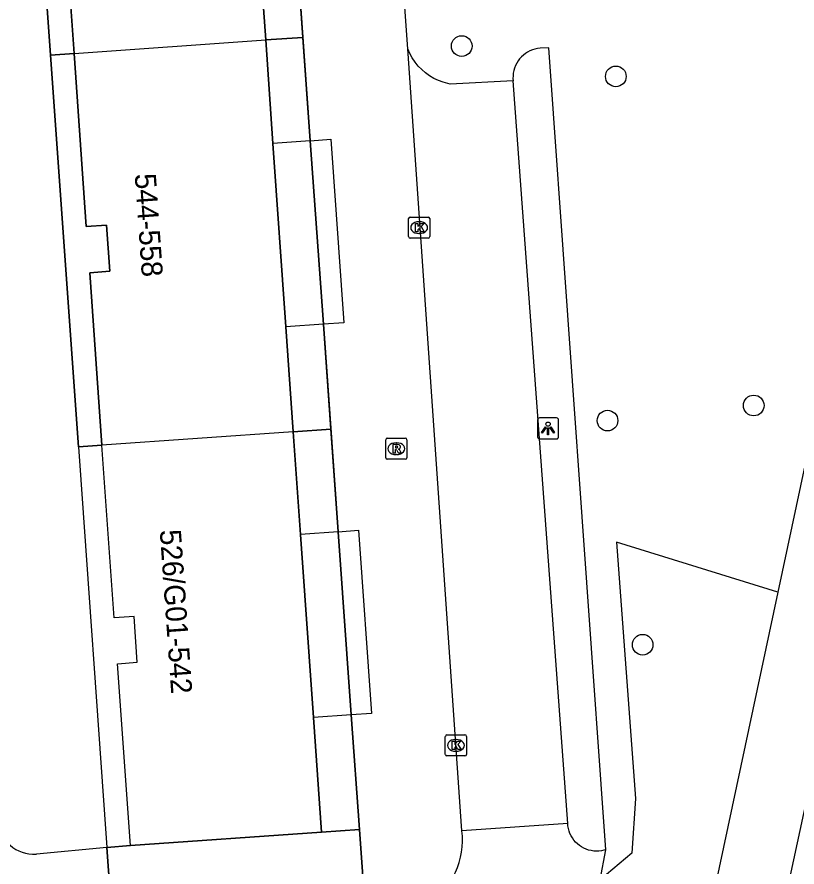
# Model space of a CAD drawing. Extents: x 161253 to 161848, y 384872 to 385383.
# Drawn here: x 161762.05 to 161798.98, y 385133.62 to 385173.89 of the extents above; entities that cross this region are included whole.
import ezdxf

# ---------------------------------------------------------------- set-up
doc = ezdxf.new("R2010")
doc.units = 0
for name, color, linetype in [('IMGEO_Boom', 7, 'Continuous'), ('IMGEO_Groenvoorziening', 7, 'Continuous'), ('IMGEO_Kolk', 7, 'Continuous'), ('IMGEO_Lichtpunt', 7, 'Continuous'), ('IMGEO_Pand', 7, 'Continuous'), ('IMGEO_Pand_nummerreeks', 7, 'Continuous'), ('IMGEO_Pand_overbouw', 7, 'Continuous'), ('IMGEO_Parkeervlak_open', 7, 'Continuous'), ('IMGEO_Rijbaan_lokaal_open', 7, 'Continuous'), ('IMGEO_Rioolput', 7, 'Continuous'), ('IMGEO_Voetpad_gesloten', 7, 'Continuous'), ('IMGEO_Voetpad_open', 7, 'Continuous')]:
    doc.layers.add(name, color=color, linetype=linetype)

msp = doc.modelspace()

# ---------------------------------------------------------------- linework, layer by layer
at = {"layer": 'IMGEO_Boom'}
for centre in [(161783.105, 385172.514), (161790.403, 385171.076), (161796.931, 385155.487), (161790.009, 385154.772), (161791.673, 385144.152)]:
    msp.add_circle(centre, 0.489, dxfattribs=at)
at = {"layer": 'IMGEO_Groenvoorziening'}
for points in [[(161789.921, 385134.443), (161787.234, 385172.423), (161786.818, 385172.417), (161786.694, 385172.401), (161786.572, 385172.375), (161786.453, 385172.337), (161786.337, 385172.289), (161786.226, 385172.231), (161786.121, 385172.163), (161786.023, 385172.087), (161785.931, 385172.001), (161785.848, 385171.908), (161785.773, 385171.808), (161785.708, 385171.701), (161785.652, 385171.589), (161785.607, 385171.473), (161785.572, 385171.353), (161785.548, 385171.23), (161785.535, 385171.106), (161785.533, 385170.981), (161785.541, 385170.869)], [(161798.074, 385146.636), (161790.426, 385149.018), (161791.337, 385136.863), (161791.153, 385134.273), (161789.657, 385133.021)], [(161789.921, 385134.443), (161789.84, 385134.419), (161789.72, 385134.393), (161789.598, 385134.378), (161789.476, 385134.374), (161789.354, 385134.381), (161789.233, 385134.399), (161789.114, 385134.427), (161788.997, 385134.466), (161788.885, 385134.515), (161788.778, 385134.574), (161788.676, 385134.643), (161788.581, 385134.72), (161788.494, 385134.805), (161788.414, 385134.898), (161788.343, 385134.998), (161788.281, 385135.103), (161788.228, 385135.214), (161788.186, 385135.329), (161788.154, 385135.447), (161788.133, 385135.568), (161788.123, 385135.69)], [(161789.657, 385133.021), (161789.921, 385134.443)]]:
    msp.add_lwpolyline(points, dxfattribs=at)
at = {"layer": 'IMGEO_Kolk'}
for p, q in [((161780.664, 385164.415), (161781.516, 385164.415)), ((161780.589, 385163.489), (161780.589, 385164.341)), ((161781.077, 385164.195), (161781.102, 385164.195)), ((161781.59, 385164.341), (161781.59, 385163.489)), ((161781.1, 385163.635), (161781.075, 385163.635)), ((161781.516, 385163.415), (161780.664, 385163.415)), ((161782.329, 385138.958), (161782.329, 385139.81)), ((161782.404, 385139.884), (161783.256, 385139.884)), ((161783.33, 385139.81), (161783.33, 385138.958)), ((161782.817, 385139.664), (161782.842, 385139.664)), ((161782.84, 385139.104), (161782.815, 385139.104)), ((161783.256, 385138.884), (161782.404, 385138.884))]:
    msp.add_line(p, q, dxfattribs=at)
for points in [[(161780.664, 385164.415), (161781.516, 385164.415)], [(161780.589, 385163.489), (161780.589, 385164.341)], [(161780.91, 385164.115), (161781.033, 385164.115), (161781.033, 385163.964), (161781.163, 385164.115), (161781.327, 385164.115), (161781.181, 385163.964), (161781.334, 385163.715), (161781.182, 385163.715), (161781.097, 385163.879), (161781.033, 385163.812), (161781.033, 385163.715), (161780.91, 385163.715), (161780.91, 385164.115)], [(161781.59, 385164.341), (161781.59, 385163.489)], [(161781.516, 385163.415), (161780.664, 385163.415)], [(161782.329, 385138.958), (161782.329, 385139.81)], [(161782.404, 385139.884), (161783.256, 385139.884)], [(161783.33, 385139.81), (161783.33, 385138.958)], [(161782.65, 385139.584), (161782.773, 385139.584), (161782.773, 385139.433), (161782.903, 385139.584), (161783.067, 385139.584), (161782.921, 385139.433), (161783.074, 385139.184), (161782.922, 385139.184), (161782.837, 385139.348), (161782.773, 385139.281), (161782.773, 385139.184), (161782.65, 385139.184), (161782.65, 385139.584)], [(161783.256, 385138.884), (161782.404, 385138.884)]]:
    msp.add_lwpolyline(points, dxfattribs=at)
for centre, start, end in [((161780.666, 385164.339), 91.552, 178.448), ((161780.666, 385164.339), 91.552, 178.448), ((161781.514, 385164.339), 1.552, 88.448), ((161781.514, 385164.339), 1.552, 88.448), ((161780.666, 385163.491), 181.552, 268.448), ((161780.666, 385163.491), 181.552, 268.448), ((161781.514, 385163.491), 271.552, 358.448), ((161781.514, 385163.491), 271.552, 358.448), ((161782.406, 385139.808), 91.552, 178.448), ((161782.406, 385139.808), 91.552, 178.448), ((161783.254, 385139.808), 1.552, 88.448), ((161783.254, 385139.808), 1.552, 88.448), ((161782.406, 385138.96), 181.552, 268.448), ((161782.406, 385138.96), 181.552, 268.448), ((161783.254, 385138.96), 271.552, 358.448), ((161783.254, 385138.96), 271.552, 358.448)]:
    msp.add_arc(centre, 0.0765, start, end, dxfattribs=at)
for centre, major_axis, ratio, start_param, end_param in [((161781.076, 385163.915), (-0.387, 0.002), 0.722429, 4.712389, 7.853982), ((161781.101, 385163.915), (-0.39, 0.002), 0.717154, 1.570796, 4.712389), ((161782.816, 385139.384), (-0.387, 0.002), 0.722429, 4.712389, 7.853982), ((161782.841, 385139.384), (-0.39, 0.002), 0.717154, 1.570796, 4.712389)]:
    msp.add_ellipse(centre, major_axis=major_axis, ratio=ratio, start_param=start_param, end_param=end_param, dxfattribs=at)
at = {"layer": 'IMGEO_Lichtpunt'}
for p, q in [((161786.695, 385154.806), (161786.695, 385153.999)), ((161786.695, 385154.806), (161786.695, 385153.999)), ((161787.597, 385154.901), (161786.789, 385154.901)), ((161787.597, 385154.901), (161786.789, 385154.901)), ((161787.691, 385153.999), (161787.691, 385154.806)), ((161787.691, 385153.999), (161787.691, 385154.806)), ((161786.789, 385153.905), (161787.597, 385153.905)), ((161786.789, 385153.905), (161787.597, 385153.905))]:
    msp.add_line(p, q, dxfattribs=at)
for points in [[(161787.069, 385154.47), (161787.108, 385154.442), (161786.92, 385154.18), (161786.882, 385154.207), (161787.069, 385154.47)], [(161787.171, 385154.422), (161787.218, 385154.422), (161787.218, 385154.1), (161787.171, 385154.1), (161787.171, 385154.422)], [(161787.281, 385154.442), (161787.319, 385154.469), (161787.506, 385154.207), (161787.467, 385154.179), (161787.281, 385154.442)]]:
    msp.add_lwpolyline(points, dxfattribs=at)
msp.add_circle((161787.194, 385154.604), 0.0994, dxfattribs=at)
for centre, start, end in [((161786.789, 385154.806), 90, 180), ((161786.789, 385154.806), 90, 180), ((161787.597, 385154.806), 0, 90), ((161787.597, 385154.806), 0, 90), ((161786.789, 385153.999), 180, 270), ((161786.789, 385153.999), 180, 270), ((161787.597, 385153.999), 270, 0), ((161787.597, 385153.999), 270, 360)]:
    msp.add_arc(centre, 0.0946, start, end, dxfattribs=at)
at = {"layer": 'IMGEO_Pand'}
for points in [[(161763.412, 385190.986), (161764.007, 385182.541), (161764.997, 385182.611), (161765.15, 385180.433), (161764.17, 385180.364), (161764.748, 385172.162)], [(161773.824, 385172.802), (161773.475, 385177.751)], [(161764.748, 385172.162), (161773.824, 385172.802)], [(161774.169, 385167.905), (161773.824, 385172.802)], [(161764.748, 385172.162), (161765.325, 385163.961), (161766.287, 385164.029), (161766.441, 385161.843), (161765.496, 385161.777), (161766.072, 385153.602)], [(161774.782, 385159.207), (161774.169, 385167.905)], [(161775.132, 385154.241), (161774.782, 385159.207)], [(161775.132, 385154.241), (161766.072, 385153.602)], [(161775.474, 385149.381), (161775.132, 385154.241)], [(161767.42, 385134.644), (161766.814, 385143.255), (161767.744, 385143.321), (161767.591, 385145.496), (161766.647, 385145.429), (161766.072, 385153.602)], [(161776.085, 385140.703), (161775.474, 385149.381)], [(161776.467, 385135.281), (161776.085, 385140.703)], [(161767.42, 385134.644), (161776.467, 385135.281)]]:
    msp.add_lwpolyline(points, dxfattribs=at)
at = {"layer": 'IMGEO_Pand_overbouw'}
for points in [[(161774.609, 385186.562), (161774.237, 385191.764), (161772.498, 385191.626), (161772.863, 385186.439), (161773.475, 385177.751), (161773.824, 385172.802), (161775.583, 385172.925), (161775.229, 385177.875)], [(161764.997, 385182.611), (161764.007, 385182.541), (161763.412, 385190.986), (161762.298, 385190.913), (161763.638, 385172.084), (161764.748, 385172.162), (161764.17, 385180.364), (161765.15, 385180.433)], [(161775.933, 385168.029), (161775.583, 385172.925), (161773.824, 385172.802), (161774.169, 385167.905), (161774.782, 385159.207), (161775.132, 385154.241), (161776.909, 385154.365), (161776.554, 385159.332)], [(161766.287, 385164.029), (161765.325, 385163.961), (161764.748, 385172.162), (161763.638, 385172.084), (161764.958, 385153.524), (161766.072, 385153.602), (161765.496, 385161.777), (161766.441, 385161.843)], [(161777.256, 385149.507), (161776.909, 385154.365), (161775.132, 385154.241), (161775.474, 385149.381), (161776.085, 385140.703), (161776.467, 385135.281), (161778.263, 385135.406), (161777.876, 385140.83)], [(161767.591, 385145.496), (161766.647, 385145.429), (161766.072, 385153.602), (161764.958, 385153.524), (161766.309, 385134.541), (161767.42, 385134.644), (161766.814, 385143.255), (161767.744, 385143.321)], [(161778.263, 385135.406), (161776.467, 385135.281), (161767.42, 385134.644), (161766.309, 385134.541), (161766.603, 385130.405), (161766.986, 385125.023), (161767.268, 385125.043), (161767.187, 385126.222), (161775.309, 385126.786), (161775.39, 385125.607), (161778.941, 385125.854), (161778.965, 385125.505), (161779.964, 385125.575), (161779.939, 385125.927), (161779.593, 385130.813), (161778.593, 385130.742), (161778.562, 385131.184)]]:
    msp.add_lwpolyline(points, close=True, dxfattribs=at)
at = {"layer": 'IMGEO_Parkeervlak_open'}
for points in [[(161785.541, 385170.869), (161782.561, 385170.714), (161782.454, 385170.736), (161782.225, 385170.798), (161782.002, 385170.881), (161781.788, 385170.983), (161781.584, 385171.104), (161781.391, 385171.243), (161781.211, 385171.398), (161781.046, 385171.569), (161780.897, 385171.754), (161780.765, 385171.951), (161780.652, 385172.159), (161780.557, 385172.377)], [(161788.123, 385135.69), (161785.541, 385170.869)], [(161788.123, 385135.69), (161783.118, 385135.34)]]:
    msp.add_lwpolyline(points, dxfattribs=at)
at = {"layer": 'IMGEO_Rijbaan_lokaal_open'}
for points in [[(161780.557, 385172.377), (161779.295, 385189.961)], [(161775.229, 385177.875), (161775.933, 385168.029)], [(161783.118, 385135.34), (161780.557, 385172.377)], [(161775.933, 385168.029), (161776.914, 385168.098), (161777.526, 385159.401), (161776.554, 385159.332)], [(161775.933, 385168.029), (161776.554, 385159.332)], [(161776.554, 385159.332), (161777.256, 385149.507)], [(161777.256, 385149.507), (161778.218, 385149.575), (161778.83, 385140.897), (161777.876, 385140.83)], [(161777.256, 385149.507), (161777.876, 385140.83)], [(161777.876, 385140.83), (161778.263, 385135.406)], [(161778.263, 385135.406), (161776.467, 385135.281)], [(161778.263, 385135.406), (161778.562, 385131.184)], [(161766.309, 385134.541), (161767.42, 385134.644)], [(161766.309, 385134.541), (161762.965, 385134.23)], [(161766.603, 385130.405), (161766.309, 385134.541)]]:
    msp.add_lwpolyline(points, dxfattribs=at)
for centre, radius, start, end in [((161762.856, 385135.962), 1.735, 184.4282, 273.5938), ((161779.498, 385134.901), 3.647, 303.6762, 6.9201)]:
    msp.add_arc(centre, radius, start, end, dxfattribs=at)
at = {"layer": 'IMGEO_Rioolput'}
for p, q in [((161779.582, 385153.939), (161780.434, 385153.939)), ((161779.507, 385153.013), (161779.507, 385153.865)), ((161779.995, 385153.719), (161780.02, 385153.719)), ((161780.508, 385153.865), (161780.508, 385153.013)), ((161780.018, 385153.159), (161779.993, 385153.159)), ((161780.434, 385152.939), (161779.582, 385152.939))]:
    msp.add_line(p, q, dxfattribs=at)
for points in [[(161779.582, 385153.939), (161780.434, 385153.939)], [(161779.507, 385153.013), (161779.507, 385153.865)], [(161780.096, 385153.637), (161779.844, 385153.639), (161779.844, 385153.239)], [(161780.022, 385153.558), (161779.968, 385153.558), (161779.968, 385153.477)], [(161779.968, 385153.477), (161780.02, 385153.477)], [(161780.508, 385153.865), (161780.508, 385153.013)], [(161779.844, 385153.239), (161779.968, 385153.239), (161779.968, 385153.401), (161779.979, 385153.401)], [(161780.026, 385153.372), (161780.097, 385153.239), (161780.237, 385153.239), (161780.172, 385153.365)], [(161780.434, 385152.939), (161779.582, 385152.939)]]:
    msp.add_lwpolyline(points, dxfattribs=at)
for centre, radius, start, end in [((161779.584, 385153.863), 0.0765, 91.552, 178.448), ((161779.584, 385153.863), 0.0765, 91.552, 178.448), ((161780.432, 385153.863), 0.0765, 1.552, 88.448), ((161780.432, 385153.863), 0.0765, 1.552, 88.448), ((161780.004, 385153.666), 0.19, 274.7715, 282.9687), ((161780.028, 385153.462), 0.0964, 77.0061, 93.1865), ((161780.042, 385153.519), 0.0378, 276.6634, 79.6772), ((161780.095, 385153.527), 0.109, 350.3612, 89.416), ((161780.093, 385153.527), 0.112, 277.5842, 350.9817), ((161779.978, 385153.348), 0.0533, 26.0293, 88.6989), ((161780.077, 385153.312), 0.108, 29.5134, 73.7905), ((161779.584, 385153.015), 0.0765, 181.552, 268.448), ((161779.584, 385153.015), 0.0765, 181.552, 268.448), ((161780.432, 385153.015), 0.0765, 271.552, 358.448), ((161780.432, 385153.015), 0.0765, 271.552, 358.448)]:
    msp.add_arc(centre, radius, start, end, dxfattribs=at)
for centre, major_axis, ratio, start_param, end_param in [((161779.994, 385153.439), (-0.387, 0.002), 0.722429, 4.712389, 7.853982), ((161780.019, 385153.439), (-0.39, 0.002), 0.717154, 1.570796, 4.712389)]:
    msp.add_ellipse(centre, major_axis=major_axis, ratio=ratio, start_param=start_param, end_param=end_param, dxfattribs=at)
at = {"layer": 'IMGEO_Voetpad_gesloten'}
msp.add_lwpolyline([(161799.416, 385136.747), (161769.904, 385000), (161768.985, 384995.754), (161766.76, 384985.38)], dxfattribs=at)
at = {"layer": 'IMGEO_Voetpad_open'}
for points in [[(161763.638, 385172.084), (161762.298, 385190.913), (161763.412, 385190.986)], [(161804.818, 385178.285), (161798.074, 385146.636)], [(161764.748, 385172.162), (161763.638, 385172.084)], [(161764.958, 385153.524), (161763.638, 385172.084)], [(161775.933, 385168.029), (161774.169, 385167.905)], [(161776.554, 385159.332), (161774.782, 385159.207)], [(161766.072, 385153.602), (161764.958, 385153.524)], [(161764.958, 385153.524), (161766.309, 385134.541)], [(161777.256, 385149.507), (161775.474, 385149.381)], [(161798.074, 385146.636), (161796.116, 385137.449), (161789.644, 385107.074)], [(161777.876, 385140.83), (161776.085, 385140.703)]]:
    msp.add_lwpolyline(points, dxfattribs=at)

# ---------------------------------------------------------------- texts
at = {"layer": 'IMGEO_Pand_nummerreeks'}
for s, rotation, p in [('544-558', 274.0297, (161767.621, 385166.445)), ('526/G01-542', 274.0238, (161768.807, 385149.579)), ('526/G01-542', 274.0238, (161768.807, 385149.579)), ('526/G01-542', 274.0238, (161768.807, 385149.579)), ('526/G01-542', 274.0238, (161768.807, 385149.579))]:
    msp.add_text(s, height=1, rotation=rotation, dxfattribs=at).set_placement(p)

doc.saveas('drawing.dxf')
